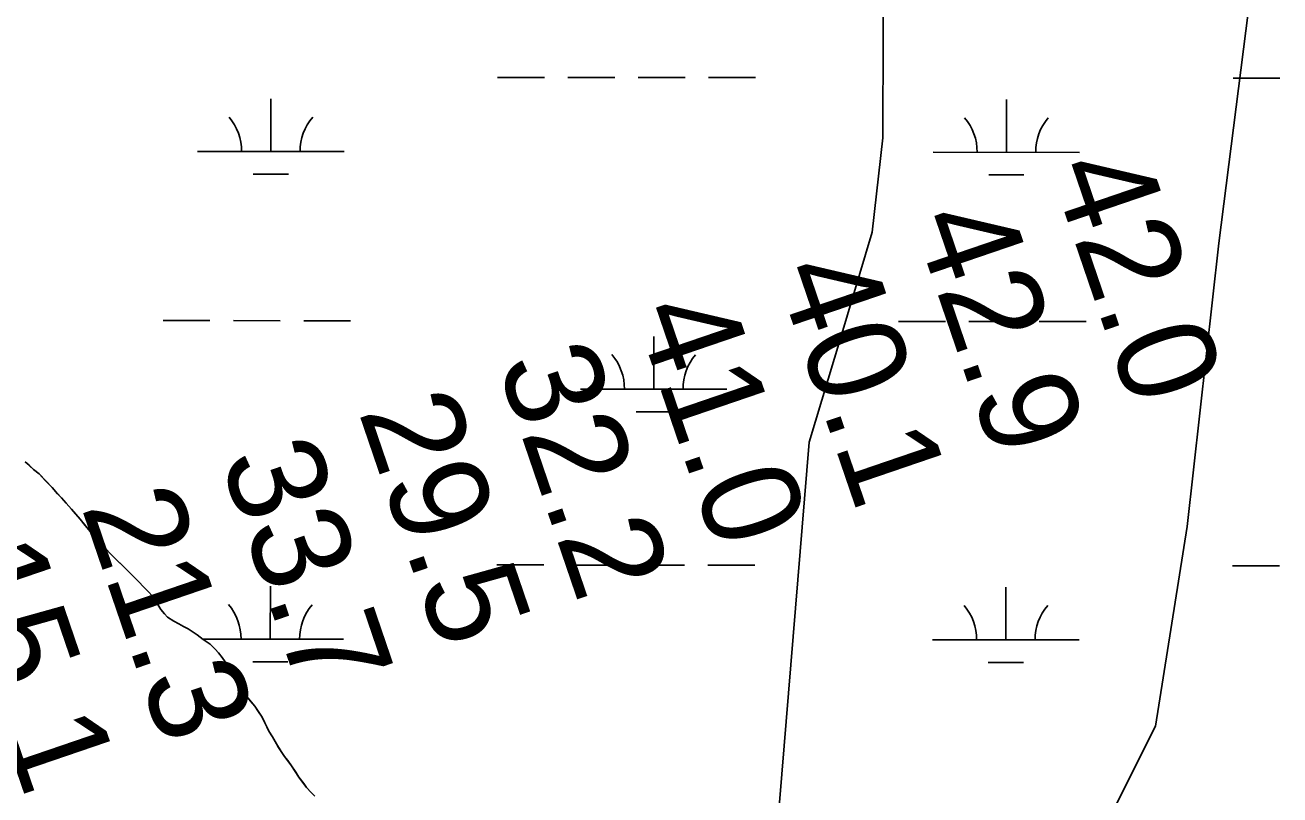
# Model space of a CAD drawing. Extents: x 3148686 to 3186545, y 916144 to 941516.
# Drawn here: x 3163338 to 3164194, y 936768 to 937293 of the extents above; entities that cross this region are included whole.
import ezdxf

# ---------------------------------------------------------------- set-up
doc = ezdxf.new("R2010")
doc.units = 0
for name, color, linetype in [('V-RIVR-RANG', 7, 'Continuous'), ('V-SITE-VEGE', 7, 'Continuous'), ('V-TOPO-SHOR', 7, 'Continuous'), ('V-WETL-SWMP', 7, 'Continuous')]:
    doc.layers.add(name, color=color, linetype=linetype)

msp = doc.modelspace()

# ---------------------------------------------------------------- linework, layer by layer
at = {"layer": 'V-SITE-VEGE'}
for p, q in [((3163337.95, 936995.19), (3163343.76, 936989.95)), ((3163343.76, 936989.95), (3163347.46, 936986.86)), ((3163347.46, 936986.86), (3163356.39, 936977.5)), ((3163356.39, 936977.5), (3163366.06, 936966.93)), ((3163366.06, 936966.93), (3163369.65, 936962.82)), ((3163369.65, 936962.82), (3163375.54, 936955.99)), ((3163375.54, 936955.99), (3163382.26, 936947.67)), ((3163382.26, 936947.67), (3163385.21, 936944.31)), ((3163385.21, 936944.31), (3163387.33, 936942.15)), ((3163387.33, 936942.15), (3163393.21, 936935.51)), ((3163393.21, 936935.51), (3163396.26, 936932.33)), ((3163396.26, 936932.33), (3163409.35, 936919.32)), ((3163409.35, 936919.32), (3163412.11, 936916.7)), ((3163412.11, 936916.7), (3163422.25, 936906.4)), ((3163422.25, 936906.4), (3163424.55, 936903.78)), ((3163424.55, 936903.78), (3163426.48, 936901.26)), ((3163426.48, 936901.26), (3163430.61, 936894.45)), ((3163430.61, 936894.45), (3163433.09, 936891.46)), ((3163433.09, 936891.46), (3163435.21, 936889.21)), ((3163435.21, 936889.21), (3163439.37, 936886.3)), ((3163439.37, 936886.3), (3163442.79, 936884.51)), ((3163442.79, 936884.51), (3163445.94, 936882.72)), ((3163445.94, 936882.72), (3163449.27, 936881.21)), ((3163449.27, 936881.21), (3163455.37, 936877.17)), ((3163455.37, 936877.17), (3163459.52, 936873.98)), ((3163459.52, 936873.98), (3163464.14, 936870.6)), ((3163464.14, 936870.6), (3163467.55, 936867.32)), ((3163467.55, 936867.32), (3163469.85, 936864.7)), ((3163469.85, 936864.7), (3163472.43, 936861.52)), ((3163472.43, 936861.52), (3163474.54, 936858.63)), ((3163474.54, 936858.63), (3163476.74, 936855.36)), ((3163476.74, 936855.36), (3163479.5, 936850.7)), ((3163479.5, 936850.7), (3163484.26, 936842.02)), ((3163484.26, 936842.02), (3163486.28, 936838.94)), ((3163486.28, 936838.94), (3163488.94, 936835.3)), ((3163488.94, 936835.3), (3163494.65, 936828.29)), ((3163494.65, 936828.29), (3163499.61, 936821)), ((3163499.61, 936821), (3163501.62, 936817.09)), ((3163501.62, 936817.09), (3163502.9, 936814.2)), ((3163502.9, 936814.2), (3163504.36, 936811.4)), ((3163504.36, 936811.4), (3163506.75, 936807.48)), ((3163506.75, 936807.48), (3163509.41, 936802.72)), ((3163509.41, 936802.72), (3163512.71, 936797.4)), ((3163512.71, 936797.4), (3163515.01, 936794.14)), ((3163515.01, 936794.14), (3163519.78, 936787.69)), ((3163519.78, 936787.69), (3163524.83, 936780.03)), ((3163524.83, 936780.03), (3163530.07, 936772.94)), ((3163530.07, 936772.94), (3163533.11, 936769.57)), ((3163533.11, 936769.57), (3163535.6, 936767.04))]:
    msp.add_line(p, q, dxfattribs=at)
at = {"layer": 'V-TOPO-SHOR'}
for points in [[(3163923.45, 937352.46), (3163923.39, 937287.96), (3163923.31, 937216.29), (3163916.07, 937151.79), (3163894.5, 937080.15), (3163872.92, 937008.5), (3163851.14, 936743.34), (3163836.63, 936571.35), (3163836.52, 936471.01), (3163829.26, 936385.01), (3163807.71, 936334.87), (3163779.02, 936320.56), (3163735.97, 936270.44), (3163728.73, 936205.94), (3163735.85, 936155.76), (3163735.82, 936127.1), (3163742.94, 936084.09), (3163735.71, 936019.59), (3163714.13, 935947.94), (3163678.14, 935797.47), (3163584.61, 935460.72)], [(3163735.71, 936019.59), (3164015.85, 936621.33), (3164058.95, 936714.45), (3164109.23, 936814.74), (3164130.87, 936950.89), (3164152.58, 937144.38), (3164174.26, 937316.36)]]:
    msp.add_lwpolyline(points, dxfattribs=at)
at = {"layer": 'V-WETL-SWMP'}
for p, q in [((3163660.28, 937257.43), (3163692.28, 937257.39)), ((3163708.28, 937257.38), (3163740.28, 937257.34)), ((3163756.28, 937257.33), (3163788.28, 937257.29)), ((3163804.28, 937257.27), (3163836.28, 937257.24)), ((3164162.19, 937256.9), (3164194.19, 937256.86)), ((3163505.64, 937206.85), (3163505.67, 937242.85)), ((3164007.54, 937206.32), (3164007.58, 937242.32)), ((3163455.64, 937206.9), (3163555.64, 937206.79)), ((3163957.54, 937206.37), (3164057.54, 937206.27)), ((3163493.62, 937191.43), (3163517.62, 937191.4)), ((3163995.53, 937190.9), (3164019.53, 937190.88)), ((3163432.11, 937091.49), (3163464.11, 937091.46)), ((3163480.11, 937091.44), (3163512.11, 937091.41)), ((3163528.11, 937091.39), (3163560.11, 937091.36)), ((3163934.01, 937090.96), (3163966.01, 937090.93)), ((3163982.01, 937090.91), (3164014.01, 937090.88)), ((3164030.01, 937090.86), (3164062.01, 937090.83)), ((3163766.9, 937044.71), (3163766.94, 937080.71)), ((3163716.9, 937044.76), (3163816.9, 937044.66)), ((3163754.89, 937029.29), (3163778.89, 937029.27)), ((3163337.95, 936995.2), (3163340.63, 936992.76)), ((3163337.95, 936995.2), (3163340.63, 936992.76)), ((3163340.63, 936992.76), (3163343.76, 936989.95)), ((3163340.63, 936992.76), (3163343.76, 936989.95)), ((3163343.76, 936989.95), (3163347.45, 936986.86)), ((3163343.76, 936989.95), (3163347.45, 936986.86)), ((3163347.45, 936986.86), (3163351.69, 936982.46)), ((3163347.45, 936986.86), (3163351.69, 936982.46)), ((3163351.69, 936982.46), (3163356.39, 936977.5)), ((3163351.69, 936982.46), (3163356.39, 936977.5)), ((3163356.39, 936977.5), (3163360.17, 936973.38)), ((3163356.39, 936977.5), (3163360.17, 936973.38)), ((3163360.17, 936973.38), (3163362.84, 936970.48)), ((3163360.17, 936973.38), (3163362.84, 936970.48)), ((3163362.84, 936970.48), (3163366.06, 936966.93)), ((3163362.84, 936970.48), (3163366.06, 936966.93)), ((3163366.06, 936966.93), (3163369.65, 936962.82)), ((3163366.06, 936966.93), (3163369.65, 936962.82)), ((3163369.65, 936962.82), (3163372.32, 936959.73)), ((3163369.65, 936962.82), (3163372.32, 936959.73)), ((3163372.32, 936959.73), (3163375.54, 936955.99)), ((3163372.32, 936959.73), (3163375.54, 936955.99)), ((3163375.54, 936955.99), (3163379.04, 936951.6)), ((3163375.54, 936955.99), (3163379.04, 936951.6)), ((3163379.04, 936951.6), (3163382.26, 936947.67)), ((3163379.04, 936951.6), (3163382.26, 936947.67)), ((3163382.26, 936947.67), (3163385.21, 936944.31)), ((3163382.26, 936947.67), (3163385.21, 936944.31)), ((3163385.21, 936944.31), (3163387.33, 936942.15)), ((3163385.21, 936944.31), (3163387.33, 936942.15)), ((3163387.33, 936942.15), (3163390, 936939.16)), ((3163387.33, 936942.15), (3163390, 936939.16)), ((3163390, 936939.16), (3163393.22, 936935.51)), ((3163390, 936939.16), (3163393.22, 936935.51)), ((3163393.22, 936935.51), (3163396.26, 936932.33)), ((3163393.22, 936935.51), (3163396.26, 936932.33)), ((3163396.26, 936932.33), (3163399.95, 936928.59)), ((3163396.26, 936932.33), (3163399.95, 936928.59)), ((3163399.95, 936928.59), (3163404.83, 936923.81)), ((3163399.95, 936928.59), (3163404.83, 936923.81)), ((3163404.83, 936923.81), (3163409.35, 936919.32)), ((3163404.83, 936923.81), (3163409.35, 936919.32)), ((3163659.93, 936924.75), (3163691.93, 936924.72)), ((3163707.93, 936924.7), (3163739.93, 936924.67)), ((3163755.93, 936924.65), (3163787.93, 936924.62)), ((3163803.93, 936924.6), (3163835.93, 936924.57)), ((3164161.84, 936924.22), (3164193.84, 936924.19)), ((3163409.35, 936919.32), (3163412.11, 936916.7)), ((3163409.35, 936919.32), (3163412.11, 936916.7)), ((3163412.11, 936916.7), (3163422.25, 936906.4)), ((3163412.11, 936916.7), (3163422.25, 936906.4)), ((3163422.25, 936906.4), (3163424.55, 936903.78)), ((3163422.25, 936906.4), (3163424.55, 936903.78)), ((3163424.55, 936903.78), (3163426.48, 936901.26)), ((3163424.55, 936903.78), (3163426.48, 936901.26)), ((3163505.29, 936874.17), (3163505.32, 936910.17)), ((3164007.19, 936873.64), (3164007.23, 936909.64)), ((3163426.48, 936901.26), (3163428.59, 936897.81)), ((3163426.48, 936901.26), (3163428.59, 936897.81)), ((3163428.59, 936897.81), (3163430.61, 936894.45)), ((3163428.59, 936897.81), (3163430.61, 936894.45)), ((3163430.61, 936894.45), (3163433.09, 936891.46)), ((3163430.61, 936894.45), (3163433.09, 936891.46)), ((3163433.09, 936891.46), (3163435.21, 936889.21)), ((3163433.09, 936891.46), (3163435.21, 936889.21)), ((3163435.21, 936889.21), (3163439.37, 936886.3)), ((3163435.21, 936889.21), (3163439.37, 936886.3)), ((3163439.37, 936886.3), (3163442.79, 936884.51)), ((3163439.37, 936886.3), (3163442.79, 936884.51)), ((3163442.79, 936884.51), (3163445.94, 936882.72)), ((3163442.79, 936884.51), (3163445.94, 936882.72)), ((3163445.94, 936882.72), (3163449.27, 936881.21)), ((3163445.94, 936882.72), (3163449.27, 936881.21)), ((3163449.27, 936881.21), (3163451.95, 936879.42)), ((3163449.27, 936881.21), (3163451.95, 936879.42)), ((3163451.95, 936879.42), (3163455.37, 936877.17)), ((3163451.95, 936879.42), (3163455.37, 936877.17)), ((3163455.37, 936877.17), (3163459.52, 936873.98)), ((3163455.37, 936877.17), (3163459.52, 936873.98)), ((3163459.2, 936874.22), (3163555.29, 936874.12)), ((3163459.52, 936873.98), (3163464.14, 936870.6)), ((3163459.52, 936873.98), (3163464.14, 936870.6)), ((3163464.14, 936870.6), (3163467.55, 936867.32)), ((3163464.14, 936870.6), (3163467.55, 936867.32)), ((3163957.19, 936873.7), (3164057.19, 936873.59)), ((3163467.55, 936867.32), (3163469.85, 936864.7)), ((3163467.55, 936867.32), (3163469.85, 936864.7)), ((3163469.85, 936864.7), (3163472.43, 936861.52)), ((3163469.85, 936864.7), (3163472.43, 936861.52)), ((3163472.43, 936861.52), (3163474.54, 936858.63)), ((3163472.43, 936861.52), (3163474.54, 936858.63)), ((3163474.54, 936858.63), (3163476.75, 936855.36)), ((3163474.54, 936858.63), (3163476.75, 936855.36)), ((3163476.75, 936855.36), (3163479.5, 936850.7)), ((3163476.75, 936855.36), (3163479.5, 936850.7)), ((3163493.27, 936858.75), (3163517.27, 936858.73)), ((3163995.18, 936858.23), (3164019.18, 936858.2)), ((3163479.5, 936850.7), (3163481.97, 936846.13)), ((3163479.5, 936850.7), (3163481.97, 936846.13)), ((3163481.97, 936846.13), (3163484.26, 936842.02)), ((3163481.97, 936846.13), (3163484.26, 936842.02)), ((3163484.26, 936842.02), (3163486.28, 936838.94)), ((3163484.26, 936842.02), (3163486.28, 936838.94)), ((3163486.28, 936838.94), (3163488.94, 936835.3)), ((3163486.28, 936838.94), (3163488.94, 936835.3)), ((3163488.94, 936835.3), (3163491.8, 936831.84)), ((3163488.94, 936835.3), (3163491.8, 936831.84)), ((3163491.8, 936831.84), (3163494.65, 936828.29)), ((3163491.8, 936831.84), (3163494.65, 936828.29)), ((3163494.65, 936828.29), (3163497.22, 936824.46)), ((3163494.65, 936828.29), (3163497.22, 936824.46)), ((3163497.22, 936824.46), (3163499.61, 936821)), ((3163497.22, 936824.46), (3163499.61, 936821)), ((3163499.61, 936821), (3163501.62, 936817.09)), ((3163499.61, 936821), (3163501.62, 936817.09)), ((3163501.62, 936817.09), (3163502.9, 936814.2)), ((3163501.62, 936817.09), (3163502.9, 936814.2)), ((3163502.9, 936814.2), (3163504.36, 936811.4)), ((3163502.9, 936814.2), (3163504.36, 936811.4)), ((3163504.36, 936811.4), (3163506.75, 936807.48)), ((3163504.36, 936811.4), (3163506.75, 936807.48)), ((3163506.75, 936807.48), (3163509.4, 936802.72)), ((3163506.75, 936807.48), (3163509.4, 936802.72)), ((3163509.4, 936802.72), (3163510.96, 936800.11)), ((3163509.4, 936802.72), (3163510.96, 936800.11)), ((3163510.96, 936800.11), (3163512.71, 936797.4)), ((3163510.96, 936800.11), (3163512.71, 936797.4)), ((3163512.71, 936797.4), (3163515, 936794.14)), ((3163512.71, 936797.4), (3163515, 936794.14)), ((3163515, 936794.14), (3163517.21, 936791.24)), ((3163515, 936794.14), (3163517.21, 936791.24)), ((3163517.21, 936791.24), (3163519.78, 936787.69)), ((3163517.21, 936791.24), (3163519.78, 936787.69)), ((3163519.78, 936787.69), (3163522.72, 936783.3)), ((3163519.78, 936787.69), (3163522.72, 936783.3)), ((3163522.72, 936783.3), (3163524.83, 936780.04)), ((3163522.72, 936783.3), (3163524.83, 936780.04)), ((3163524.83, 936780.04), (3163528.05, 936775.64)), ((3163524.83, 936780.04), (3163528.05, 936775.64)), ((3163528.05, 936775.64), (3163530.07, 936772.94)), ((3163528.05, 936775.64), (3163530.07, 936772.94)), ((3163530.07, 936772.94), (3163533.11, 936769.57)), ((3163530.07, 936772.94), (3163533.11, 936769.57)), ((3163533.11, 936769.57), (3163535.6, 936767.04)), ((3163533.11, 936769.57), (3163535.6, 936767.04))]:
    msp.add_line(p, q, dxfattribs=at)
for centre, start, end in [((3163450.39, 937207.38), 359.16781, 40.71147), ((3163560.88, 937207.26), 139.1678, 180.71146), ((3163952.3, 937206.85), 359.16781, 40.71147), ((3164062.79, 937206.74), 139.1678, 180.71146), ((3163711.66, 937045.24), 359.16781, 40.71147), ((3163822.14, 937045.13), 139.1678, 180.71146), ((3163450.04, 936874.71), 359.16781, 40.71147), ((3163560.53, 936874.59), 139.1678, 180.71146), ((3163951.95, 936874.18), 359.16781, 40.71147), ((3164062.44, 936874.06), 139.1678, 180.71146)]:
    msp.add_arc(centre, 35.25, start, end, dxfattribs=at)

# ---------------------------------------------------------------- texts
at = {"layer": 'V-RIVR-RANG'}
for s, p in [('42.0', (3164037.07, 937195)), ('42.9', (3163943.37, 937159.94)), ('40.1', (3163849.68, 937124.89)), ('41.0', (3163753.42, 937097.33)), ('32.2', (3163659.8, 937062.02)), ('29.5', (3163565.25, 937029.46)), ('33.7', (3163470.7, 936996.91)), ('21.3', (3163376.15, 936964.35)), ('15.1', (3163282.36, 936929.55))]:
    msp.add_text(s, height=67, rotation=288.85833, dxfattribs=at).set_placement(p)

doc.saveas('drawing.dxf')
